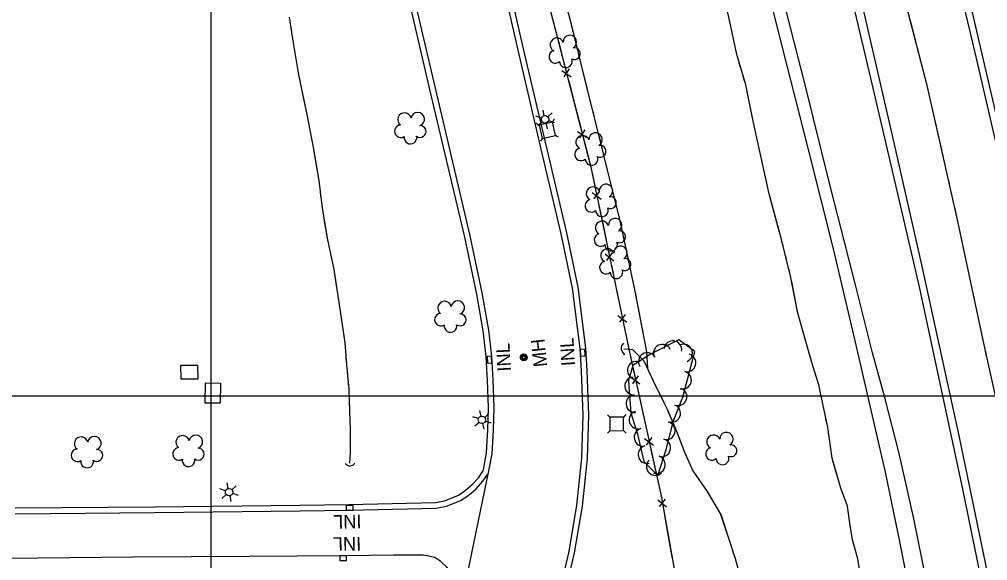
# Model space of a CAD drawing. Extents: x 353423 to 364002, y 127000 to 201942.
# Drawn here: x 361415.4 to 361842.1, y 145927.4 to 146165.9 of the extents above; entities that cross this region are included whole.
import ezdxf

# ---------------------------------------------------------------- set-up
doc = ezdxf.new("R2010")
doc.units = 0
for name, color, linetype in [('E_DTM_SlopeBottom', 7, 'Continuous'), ('E_DTM_SlopeTop', 7, 'Continuous'), ('E_FEN_Generic', 7, 'Continuous'), ('E_LAND_BrushLine', 7, 'Continuous'), ('E_LAND_TreeLine', 7, 'Continuous'), ('E_MISCPROP', 7, 'Continuous'), ('E_SGN', 7, 'Continuous'), ('E_STRUCT_WingWall', 7, 'Continuous'), ('E_UTL_ETransformer', 7, 'Continuous'), ('E_WTR_FlowLine', 7, 'Continuous')]:
    doc.layers.add(name, color=color, linetype=linetype)

msp = doc.modelspace()

# ---------------------------------------------------------------- linework, layer by layer
at = {"layer": 'E_DTM_SlopeBottom'}
for p, q in [((361654.49, 146143.35), (361658.53, 146140.58)), ((361657.65, 146144), (361655.29, 146140.51)), ((361664.6, 146117.17), (361662.25, 146113.68)), ((361661.44, 146116.52), (361665.49, 146113.75)), ((361667.86, 146089.65), (361671.77, 146086.69)), ((361671.05, 146090.14), (361668.53, 146086.78)), ((361673.51, 146062.52), (361677.41, 146059.55)), ((361676.69, 146063.01), (361674.17, 146059.64)), ((361679.15, 146035.38), (361683.06, 146032.42)), ((361682.34, 146035.87), (361679.82, 146032.51)), ((361684.93, 146008.26), (361688.88, 146005.34)), ((361688.11, 146008.79), (361685.63, 146005.39)), ((361690.91, 145981.19), (361694.85, 145978.28)), ((361694.09, 145981.72), (361691.61, 145978.33)), ((361696.81, 145954.19), (361700.63, 145951.11)), ((361700.01, 145954.58), (361697.39, 145951.29))]:
    msp.add_line(p, q, dxfattribs=at)
for points in [[(361522.29, 146712.46), (361531.79, 146672.46), (361546.58, 146609.63), (361562.11, 146541.39), (361580.11, 146464.6), (361611.55, 146329.47), (361630.23, 146249.33), (361649.22, 146170.57), (361667.32, 146100.74), (361684.26, 146019.33), (361698.25, 145955.95), (361705.55, 145914.69), (361721.82, 145831.48), (361730.85, 145781.84), (361761.49, 145610.97)], [(361650.56, 146165.39), (361653.39, 146154.49)], [(361653.39, 146154.49), (361655.87, 146144.9)], [(361657.51, 146138.57), (361660.34, 146127.66)], [(361660.34, 146127.66), (361662.83, 146118.07)], [(361664.47, 146111.74), (361667.3, 146100.83)], [(361667.3, 146100.83), (361667.32, 146100.74), (361669.32, 146091.14)], [(361670.65, 146084.73), (361672.95, 146073.7)], [(361672.95, 146073.7), (361674.96, 146064)], [(361676.3, 146057.59), (361678.59, 146046.56)], [(361678.59, 146046.56), (361680.61, 146036.87)], [(361681.94, 146030.46), (361684.24, 146019.43)], [(361664.58, 146020.62), (361662.58, 146020.5), (361662.77, 146017.51), (361664.76, 146017.63), (361664.58, 146020.62)], [(361684.24, 146019.43), (361684.26, 146019.33), (361686.37, 146009.76)], [(361621.7, 146014.42), (361623.7, 146014.53), (361623.53, 146017.52), (361621.54, 146017.41), (361621.7, 146014.42)], [(361687.78, 146003.36), (361690.21, 145992.36)], [(361690.21, 145992.36), (361692.35, 145982.69)], [(361693.76, 145976.3), (361696.19, 145965.3)], [(361696.19, 145965.3), (361698.25, 145955.95), (361698.31, 145955.62)], [(361559.45, 145951.67), (361559.49, 145949.67), (361562.49, 145949.73), (361562.45, 145951.73), (361559.45, 145951.67)], [(361699.45, 145949.18), (361701.41, 145938.09)], [(361701.41, 145938.09), (361703.14, 145928.33)], [(361559.63, 145927.56), (361559.61, 145929.56), (361556.61, 145929.52), (361556.63, 145927.52), (361559.63, 145927.56)]]:
    msp.add_lwpolyline(points, dxfattribs=at)
for centre, radius, start, end in [((361683.8, 146020.96), 3.14, 134.0779, 240.3175), ((361561.05, 145971.83), 2.62, 219.229, 325.4685)]:
    msp.add_arc(centre, radius, start, end, dxfattribs=at)
at = {"layer": 'E_DTM_SlopeTop'}
for points in [[(361701.07, 146732.42), (361714.83, 146672.54), (361729.41, 146610.16), (361745.15, 146542.62), (361760.89, 146475.17), (361777.99, 146402.21), (361791.56, 146342.12), (361802.1, 146297.19), (361815.55, 146239.37), (361828.65, 146184.01), (361836.91, 146149.4), (361847.36, 146104.32), (361857.91, 146057.46), (361871.9, 145993.05), (361882.4, 145941.07), (361894.54, 145879.63), (361905.42, 145822.01), (361914.16, 145773.93), (361925.03, 145705.02), (361931.39, 145665), (361934.87, 145642.41)], [(361657.83, 146726.99), (361670.41, 146672.19), (361683.83, 146614.12), (361697.16, 146558.07), (361709.77, 146502.91), (361721.88, 146452.51), (361734.47, 146396.74), (361746.51, 146345.35), (361760.16, 146287.12), (361772.57, 146233.64), (361786.29, 146174.77), (361800.08, 146114.65), (361813.05, 146057.72), (361829.54, 145981.86), (361840.98, 145926.43), (361850.52, 145877.27), (361859.96, 145825.13), (361871.59, 145759.63), (361880.63, 145705.64), (361888.75, 145655.61), (361896.8, 145603.86)], [(361888.62, 145635.53), (361875.36, 145717.87), (361866.32, 145771.57), (361858.52, 145816.04), (361849.01, 145867.73), (361840.11, 145915.13), (361831.1, 145959.68), (361821.72, 146003.44), (361812.05, 146047.99), (361801.68, 146092.89), (361790.66, 146139.92), (361778.8, 146190.52), (361766.88, 146241.3), (361755.61, 146290.18), (361745.06, 146336.08), (361731.94, 146392.54), (361716.89, 146457.18), (361706.06, 146503.69), (361690.71, 146568.3), (361675.65, 146633.92), (361660.63, 146698.47)], [(361938.01, 145642.55), (361931.45, 145686.63), (361920.92, 145750.7), (361911.15, 145808.89), (361899.88, 145868.72), (361887.48, 145933.65), (361875.45, 145990.87), (361865.34, 146037.76), (361848.46, 146112.86), (361835.84, 146166.97), (361820.1, 146234.77), (361806.64, 146292.65), (361797.58, 146330.84), (361783.96, 146389.36), (361769.62, 146450.51), (361755.63, 146510.76), (361738.92, 146582.04), (361726.12, 146636.99), (361711.15, 146701.23)], [(361550.11, 145737.21), (361553.94, 145742.02), (361603.3, 145803.72), (361612.5, 145816.17), (361619.48, 145827.21), (361627.05, 145840.63), (361635, 145856.2), (361643.52, 145874.99), (361649.68, 145891.59), (361656.01, 145913.33), (361660.12, 145930.95), (361663.58, 145951.5), (361665.84, 145972.47), (361666.38, 145991.47), (361665.66, 146011.18), (361665.05, 146021.1), (361661.61, 146047.92), (361656.66, 146071.89), (361647.81, 146109.29), (361637.61, 146152.81), (361628.25, 146194.16)], [(361435.53, 145598.26), (361471.19, 145643.64), (361499.16, 145678.33), (361529.4, 145715.2), (361551.99, 145743.58), (361601.32, 145805.24), (361610.44, 145817.59), (361617.33, 145828.49), (361624.85, 145841.81), (361632.74, 145857.28), (361641.21, 145875.94), (361647.31, 145892.37), (361653.59, 145913.96), (361657.67, 145931.44), (361661.1, 145951.84), (361663.34, 145972.64), (361663.88, 145991.46), (361663.16, 146011.06), (361662.56, 146020.86), (361659.15, 146047.51), (361654.22, 146071.35), (361645.38, 146108.72), (361635.17, 146152.25), (361625.82, 146193.6)], [(361741.79, 146192.52), (361753.25, 146147.09), (361763.34, 146107.43), (361774.05, 146064.79), (361783.69, 146023.7), (361797.03, 145966.35), (361803.44, 145935.17), (361810.28, 145899.89), (361818.54, 145857.74), (361828.98, 145800.7), (361834.02, 145772.71), (361845.42, 145705.05), (361852.26, 145660.84), (361858.25, 145622.55)], [(361586.78, 146186.35), (361598.6, 146135.6), (361613.98, 146070.46), (361619.28, 146045.35), (361622.15, 146029.01), (361623.53, 146017.53), (361624.12, 146006.9), (361624.49, 145994.95), (361624.23, 145984.96), (361623.62, 145974.56), (361622.21, 145966.98), (361610.07, 145908.68), (361605.94, 145894.73), (361599.29, 145878.66), (361592.49, 145864.86), (361578.49, 145841.12), (361557.83, 145811.91), (361534.35, 145779.54), (361498.68, 145729.26), (361472.28, 145692.46), (361439.24, 145646.06), (361427.86, 145630.41), (361415.46, 145611.92)], [(361584.34, 146185.78), (361596.16, 146135.03), (361611.54, 146069.91), (361616.83, 146044.87), (361619.67, 146028.65), (361621.04, 146017.31), (361621.63, 146006.79), (361621.99, 145994.95), (361621.73, 145985.07), (361621.14, 145974.86), (361619.76, 145967.46), (361619.62, 145966.78)], [(361866.69, 145623.18), (361854.59, 145700.3), (361843.22, 145767.85), (361834.55, 145816.34), (361826.1, 145861.3), (361819.1, 145898.93), (361809.41, 145946.54), (361803.13, 145974.58), (361796.78, 145999.32), (361791.36, 146019.01), (361784.14, 146047.7), (361772.9, 146091.88), (361761.5, 146137.56), (361748.92, 146187.02)]]:
    msp.add_lwpolyline(points, dxfattribs=at)
at = {"layer": 'E_FEN_Generic'}
msp.add_lwpolyline([(361684.91, 145992.58), (361687.82, 145983.17), (361690.63, 145971.05), (361696.72, 145965), (361700.41, 145976.35), (361703.75, 145988.96), (361707.8, 145999.43), (361713.07, 146019.52), (361706.1, 146024.63), (361693.48, 146018.45), (361685.79, 146013.39), (361683.92, 146007), (361684.07, 146004.12), (361684.91, 145992.58)], dxfattribs=at)
for centre, radius, start, end in [((361652.28, 146154.7), 2.97, 21.387, 242.6209), ((361658.01, 146155.9), 2.97, 299.0378, 182.0111), ((361651.6, 146149.37), 2.78, 104.3579, 312.1309), ((361659.98, 146150.74), 2.61, 243.743, 101.6757), ((361656.25, 146147.36), 2.78, 181.0349, 22.0459), ((361585.14, 146121.69), 2.97, 11.2968, 232.5307), ((361590.99, 146121.87), 2.97, 288.9477, 171.9209), ((361583.54, 146116.56), 2.78, 94.2677, 302.0407), ((361592.03, 146116.44), 2.61, 233.6529, 91.5855), ((361587.76, 146113.76), 2.78, 170.9447, 11.9558), ((361663.6, 146111.71), 2.97, 21.387, 242.6209), ((361669.33, 146112.92), 2.97, 299.0378, 182.0111), ((361662.92, 146106.38), 2.78, 104.3579, 312.1309), ((361671.3, 146107.76), 2.61, 243.743, 101.6757), ((361667.57, 146104.37), 2.78, 181.0349, 22.0459), ((361668.2, 146089.09), 2.97, 21.387, 242.6209), ((361673.93, 146090.3), 2.97, 299.0378, 182.0111), ((361675.9, 146085.14), 2.61, 243.743, 101.6757), ((361667.52, 146083.76), 2.78, 104.3579, 312.1309), ((361672.16, 146081.75), 2.78, 181.0349, 22.0459), ((361672.22, 146074.03), 2.97, 21.387, 242.6209), ((361677.95, 146075.23), 2.97, 299.0378, 182.0111), ((361671.54, 146068.7), 2.78, 104.3579, 312.1309), ((361679.93, 146070.07), 2.61, 243.743, 101.6757), ((361676.19, 146066.69), 2.78, 181.0349, 22.0459), ((361680.31, 146063.03), 2.97, 299.0378, 182.0111), ((361674.58, 146061.83), 2.97, 21.387, 242.6209), ((361673.91, 146056.5), 2.78, 104.3579, 312.1309), ((361682.29, 146057.87), 2.61, 243.743, 101.6757), ((361678.55, 146054.49), 2.78, 181.0349, 22.0459), ((361602.78, 146038.72), 2.97, 11.2968, 232.5307), ((361608.64, 146038.9), 2.97, 288.9477, 171.9209), ((361601.18, 146033.59), 2.78, 94.2677, 302.0407), ((361609.67, 146033.48), 2.61, 233.6529, 91.5855), ((361605.4, 146030.8), 2.78, 170.9447, 11.9558), ((361703.39, 146020.35), 3.91, 351.5821, 171.5668), ((361692.17, 146015.13), 3.91, 33.3612, 213.3459), ((361698.78, 146018.77), 3.91, 26.1186, 206.1033), ((361708.14, 146018.83), 3.91, 292.5901, 112.5748), ((361687.32, 146011.33), 3.91, 73.7192, 253.7039), ((361709.64, 146014.54), 3.91, 255.3238, 75.3085), ((361707.66, 146006.97), 3.91, 255.3238, 75.3085), ((361686.11, 146004.39), 3.91, 92.8879, 272.8726), ((361705.69, 145999.64), 3.91, 248.8298, 68.8145), ((361686.67, 145996.63), 3.91, 94.1974, 274.1821), ((361702.86, 145992.35), 3.91, 248.8298, 68.8145), ((361688.03, 145989.45), 3.91, 107.1574, 287.1421), ((361690.24, 145981.79), 3.91, 103.0744, 283.0591), ((361700.49, 145984.66), 3.91, 255.1826, 75.1672), ((361442.63, 145979), 2.97, 11.2968, 232.5307), ((361448.48, 145979.18), 2.97, 288.9477, 171.9209), ((361487.36, 145979.57), 2.97, 11.2968, 232.5307), ((361493.21, 145979.75), 2.97, 288.9477, 171.9209), ((361698.49, 145977.1), 3.91, 255.1826, 75.1672), ((361721.32, 145979.79), 2.97, 21.387, 242.6209), ((361727.05, 145980.99), 2.97, 299.0378, 182.0111), ((361441.02, 145973.87), 2.78, 94.2677, 302.0407), ((361449.52, 145973.76), 2.61, 233.6529, 91.5855), ((361485.76, 145974.44), 2.78, 94.2677, 302.0407), ((361494.25, 145974.33), 2.61, 233.6529, 91.5855), ((361692.01, 145974.17), 3.91, 103.0744, 283.0591), ((361720.64, 145974.46), 2.78, 104.3579, 312.1309), ((361729.02, 145975.83), 2.61, 243.743, 101.6757), ((361489.98, 145971.65), 2.78, 170.9447, 11.9558), ((361696.11, 145969.76), 3.91, 251.9934, 71.9781), ((361725.29, 145972.45), 2.78, 181.0349, 22.0459), ((361445.25, 145971.08), 2.78, 170.9447, 11.9558), ((361695.69, 145968.91), 3.91, 135.1919, 315.1766)]:
    msp.add_arc(centre, radius, start, end, dxfattribs=at)
at = {"layer": 'E_LAND_BrushLine'}
for p, q in [((361646.74, 146123.42), (361646.21, 146125.88)), ((361645.51, 146122.36), (361643.02, 146123.16)), ((361648.35, 146122.9), (361650.17, 146124.62)), ((361645.9, 146120.7), (361643.94, 146119)), ((361647.42, 146120.21), (361647.97, 146117.67)), ((361648.69, 146121.3), (361651.14, 146120.49)), ((361618.91, 145991.06), (361618.41, 145993.53)), ((361617.67, 145990.02), (361615.19, 145990.85)), ((361620.52, 145990.53), (361622.36, 145992.23)), ((361618.04, 145988.36), (361616.07, 145986.68)), ((361619.56, 145987.85), (361620.07, 145985.3)), ((361620.84, 145988.92), (361623.28, 145988.09)), ((361507.48, 145959.24), (361506.98, 145961.71)), ((361509.08, 145958.7), (361510.92, 145960.4)), ((361506.23, 145958.19), (361503.75, 145959.02)), ((361506.6, 145956.53), (361504.63, 145954.85)), ((361508.12, 145956.02), (361508.64, 145953.47)), ((361509.4, 145957.1), (361511.84, 145956.26))]:
    msp.add_line(p, q, dxfattribs=at)
for centre in [(361647.1, 146121.82), (361619.26, 145989.46), (361507.82, 145957.63)]:
    msp.add_circle(centre, 1.64, dxfattribs=at)
at = {"layer": 'E_LAND_TreeLine'}
for p, q in [((361500, 145000), (361500, 148000)), ((359000, 146000), (363500, 146000)), ((359000, 146000), (363000, 146000)), ((361500, 143500), (361500, 146000))]:
    msp.add_line(p, q, dxfattribs=at)
at = {"layer": 'E_MISCPROP'}
for points in [[(361413.51, 145950.63), (361475.15, 145951.17), (361539.14, 145951.86), (361560.59, 145952.19), (361598.83, 145953.04), (361602.9, 145953.84), (361605.32, 145954.78), (361608.62, 145956.12), (361611.2, 145957.73), (361612.97, 145959.15), (361615.01, 145960.93), (361617.75, 145963.95), (361619.62, 145966.78)], [(361413.53, 145948.13), (361475.17, 145948.67), (361539.17, 145949.36), (361560.63, 145949.69), (361599.1, 145950.55), (361603.59, 145951.43), (361606.24, 145952.45), (361609.76, 145953.89), (361612.65, 145955.69), (361614.57, 145957.23), (361616.77, 145959.14), (361619.73, 145962.42), (361621.7, 145965.4)], [(361609.92, 145909.44), (361607.07, 145920.35), (361603.74, 145924.62), (361601.14, 145927), (361598.47, 145928.78), (361595.71, 145929.47), (361593.37, 145929.8), (361580.51, 145929.87), (361558.63, 145929.54), (361516.62, 145929.26), (361465.51, 145929.03), (361409.51, 145928.39), (361391.8, 145928.38), (361387.98, 145926.52), (361386.4, 145923.98), (361385.6, 145920.96), (361386.3, 145917.91), (361387.73, 145915.67), (361390.28, 145913.55), (361397.29, 145912.83), (361407.84, 145913.07)]]:
    msp.add_lwpolyline(points, dxfattribs=at)
at = {"layer": 'E_SGN'}
for p, q in [((361651.12, 146121.89), (361650.32, 146120.61)), ((361644.48, 146119.27), (361643.2, 146120.06)), ((361645.82, 146113.42), (361645.02, 146112.15)), ((361652.94, 146113.97), (361651.67, 146114.77)), ((361675.6, 145990.6), (361674.53, 145991.64)), ((361682.64, 145991.78), (361681.6, 145990.7)), ((361675.7, 145984.6), (361674.66, 145983.52)), ((361682.78, 145983.66), (361681.7, 145984.7))]:
    msp.add_line(p, q, dxfattribs=at)
for points in [[(361651.67, 146114.77), (361650.32, 146120.61), (361644.48, 146119.27), (361645.82, 146113.42)], [(361681.7, 145984.7), (361681.6, 145990.7), (361675.6, 145990.6), (361675.7, 145984.6)]]:
    msp.add_lwpolyline(points, close=True, dxfattribs=at)
at = {"layer": 'E_STRUCT_WingWall'}
for points in [[(361912.4, 145641.3), (361896.17, 145741.53), (361885.58, 145801.76), (361873.66, 145859.75), (361862.83, 145914.54), (361853.46, 145964.22), (361840.11, 146024.61), (361829.21, 146076.21), (361815.58, 146136.21), (361801.29, 146191.7), (361786.42, 146252.47), (361773.69, 146307.55), (361760.73, 146363.13), (361757.01, 146380.13)], [(361641.41, 146235.92), (361648.76, 146200.58), (361657.86, 146166.54), (361663.92, 146142.03), (361673.04, 146105.44), (361680.05, 146077.05), (361686.72, 146046.07), (361691.74, 146019.46), (361692.16, 146012.1)], [(361652.04, 146188.29), (361657.86, 146166.54), (361659.12, 146161.45)], [(361731.54, 146150.39), (361728.2, 146166.19), (361726.18, 146175.12), (361725.2, 146178.96)], [(361561.12, 145970.39), (361561.4, 145975.04), (361561.28, 145985.38), (361561.08, 145993.05), (361560.73, 146003.03), (361559.7, 146013.76), (361558.93, 146023.45), (361557.39, 146034.42), (361555.65, 146046.02), (361554.08, 146055.7), (361551.26, 146069.55), (361548.94, 146082.81), (361547.5, 146094.87), (361545.24, 146108.69), (361542.03, 146124.65), (361538.64, 146141.48), (361536.18, 146155.53), (361534.44, 146166.81)], [(361786.82, 145916.6), (361784.89, 145928.27), (361782.53, 145936.67), (361781.4, 145944.01), (361780.44, 145951.39), (361777.39, 145959.42), (361773.58, 145972.57), (361771.63, 145986.05), (361767.79, 146004.94), (361765.1, 146013.19), (361761.78, 146025.04), (361758.35, 146037.07), (361755.46, 146052.13), (361751.11, 146069.54), (361745.88, 146088.97), (361741.77, 146107.64), (361738.59, 146121.74), (361735.52, 146137), (361731.54, 146150.35), (361728.2, 146166.19)], [(361815.77, 146135.35), (361815.58, 146136.21), (361808.21, 146164.81)], [(361535.43, 146160.41), (361535.13, 146162.37)], [(361659.12, 146161.45), (361663.92, 146142.03), (361665.79, 146134.51)], [(361541.34, 146128.09), (361538.64, 146141.48), (361536.18, 146155.53), (361536.04, 146156.47)], [(361733.26, 146144.59), (361732.69, 146146.52)], [(361734.99, 146138.78), (361734.41, 146140.72)], [(361736.35, 146132.89), (361735.95, 146134.87)], [(361822.51, 146105.68), (361815.77, 146135.35)], [(361666.72, 146130.79), (361667.18, 146128.94)], [(361546.71, 146099.72), (361545.24, 146108.69), (361542.03, 146124.65), (361541.34, 146128.09)], [(361743.38, 146100.33), (361741.77, 146107.64), (361738.59, 146121.74), (361737.14, 146128.93)], [(361668.11, 146125.22), (361668.57, 146123.36)], [(361669.49, 146119.65), (361669.96, 146117.79)], [(361670.88, 146114.08), (361673.04, 146105.44), (361677.56, 146087.14)], [(361750.46, 146071.94), (361745.88, 146088.97), (361743.38, 146100.33)], [(361823.91, 146099.54), (361823.44, 146101.59)], [(361547.62, 146093.82), (361547.5, 146094.87), (361547.35, 146095.79)], [(361825.3, 146093.41), (361824.84, 146095.45)], [(361548.33, 146087.89), (361548.1, 146089.86)], [(361826.7, 146087.27), (361826.23, 146089.31)], [(361549.09, 146081.96), (361548.94, 146082.81), (361548.8, 146083.93)], [(361677.56, 146087.14), (361680.05, 146077.05), (361683.7, 146060.07)], [(361834.02, 146053.43), (361829.21, 146076.21), (361827.63, 146083.18)], [(361555.06, 146049.66), (361554.08, 146055.7), (361551.26, 146069.55), (361549.77, 146078.04)], [(361751.98, 146066.07), (361751.49, 146068.03)], [(361753.45, 146060.2), (361752.96, 146062.16)], [(361684.51, 146056.33), (361684.91, 146054.46)], [(361754.91, 146054.32), (361754.42, 146056.28)], [(361840.32, 146023.67), (361840.11, 146024.61), (361834.02, 146053.43)], [(361559.12, 146021.08), (361558.93, 146023.45), (361557.39, 146034.42), (361555.65, 146046.02), (361555.06, 146049.66)], [(361685.72, 146050.71), (361686.12, 146048.84)], [(361762.64, 146021.96), (361761.78, 146025.04), (361758.35, 146037.07), (361755.8, 146050.39)], [(361686.9, 146045.1), (361687.26, 146043.21)], [(361687.97, 146039.45), (361691.74, 146019.46), (361692.16, 146012.1)], [(361681.85, 146020.77), (361685.68, 146020.41), (361690.59, 146015.41), (361695.91, 146004.18), (361700.92, 145994.13), (361704.94, 145984.52), (361708.48, 145975.29), (361712.23, 145966.98), (361718.57, 145957.96), (361724.47, 145947.95), (361727.85, 145937.84), (361730.83, 145928.41), (361733.67, 145918.11)], [(361681.85, 146020.77), (361685.68, 146020.41), (361690.59, 146015.41), (361695.91, 146004.18), (361699.52, 145996.93)], [(361770.07, 145993.73), (361767.79, 146004.94), (361765.1, 146013.19), (361762.64, 146021.96)], [(361841.67, 146017.52), (361841.22, 146019.57)], [(361559.59, 146015.12), (361559.44, 146017.1)], [(361560.14, 146009.17), (361559.95, 146011.15)], [(361560.72, 146003.22), (361560.53, 146005.21)], [(361561.12, 145970.39), (361561.4, 145975.04), (361561.28, 145985.38), (361561.08, 145993.05), (361560.87, 145999.24)], [(361701.38, 145993.02), (361702.22, 145991.02)], [(361771.27, 145987.79), (361770.87, 145989.77)], [(361703.89, 145987.03), (361704.72, 145985.03)], [(361706.29, 145980.99), (361707.07, 145978.97)], [(361772.24, 145981.82), (361771.95, 145983.81)], [(361773.11, 145975.82), (361772.82, 145977.82)], [(361708.64, 145974.94), (361712.23, 145966.98), (361718.57, 145957.96), (361724.47, 145947.95), (361724.48, 145947.93)], [(361781.44, 145943.72), (361781.4, 145944.01), (361780.44, 145951.39), (361777.39, 145959.42), (361773.79, 145971.85)], [(361724.48, 145947.93), (361727.85, 145937.84), (361730.83, 145928.41), (361733.67, 145918.11), (361733.72, 145917.93)], [(361787.04, 145915.04), (361786.82, 145916.6), (361784.89, 145928.27), (361782.53, 145936.67), (361781.44, 145943.72)]]:
    msp.add_lwpolyline(points, dxfattribs=at)
at = {"layer": 'E_UTL_ETransformer'}
for centre, radius in [((361637.71, 146016.97), 1.5), ((361637.71, 146016.98), 1.22), ((361637.73, 146016.97), 0.968), ((361637.74, 146016.94), 0.605)]:
    msp.add_circle(centre, radius, dxfattribs=at)
at = {"layer": 'E_WTR_FlowLine'}
for points in [[(361486.52, 146007.49), (361494.16, 146007.57), (361494.1, 146013.42), (361486.46, 146013.34)], [(361497.32, 145996.82), (361497.42, 146005.72), (361504.08, 146005.64), (361503.97, 145996.74)]]:
    msp.add_lwpolyline(points, close=True, dxfattribs=at)

# ---------------------------------------------------------------- texts
at = {"layer": 'E_DTM_SlopeBottom'}
for rotation, p in [(93.5373, (361660.34, 146013.34)), (93.1873, (361632.07, 146010.91)), (181.1428, (361566.11, 145947.71)), (180.6329, (361566.02, 145937.87))]:
    msp.add_text('INL', height=6, rotation=rotation, dxfattribs=at).set_placement(p)
at = {"layer": 'E_UTL_ETransformer'}
msp.add_text('MH', height=6, rotation=96.0706, dxfattribs=at).set_placement((361648.07, 146013.04))

doc.saveas('drawing.dxf')
